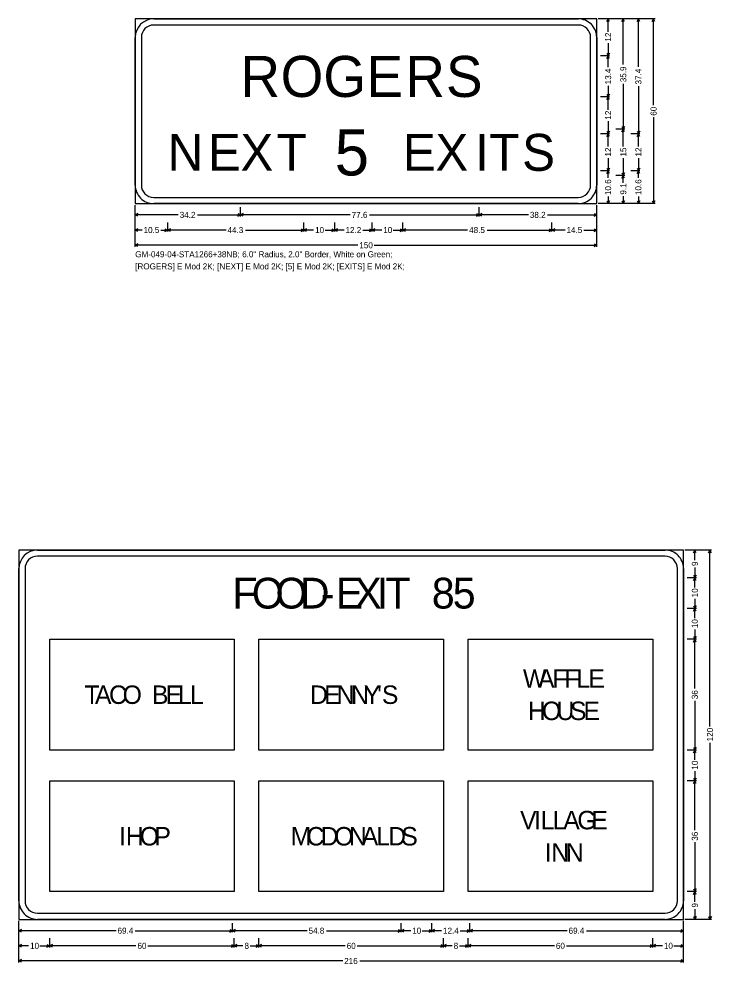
# Model space of a CAD drawing. Extents: x 667331 to 731245, y 738830 to 753817.
# Drawn here: x 728690 to 729096, y 746780 to 747333 of the extents above; entities that cross this region are included whole.
import ezdxf

# ---------------------------------------------------------------- set-up
doc = ezdxf.new("R2010")
doc.units = 0
doc.layers.add('R_SIGN', color=7, linetype='Continuous')

msp = doc.modelspace()

# ---------------------------------------------------------------- linework, layer by layer
at = {"layer": 'R_SIGN'}
for p, q in [((729062.14, 747333.27), (729028.92, 747333.27)), ((729035.56, 747333.27), (729030.25, 747333.27)), ((729033.88, 747331.69), (729034.68, 747333.27)), ((729034.68, 747325.78), (729034.68, 747333.27)), ((729035.47, 747331.69), (729034.68, 747333.27)), ((729044.42, 747333.27), (729039.11, 747333.27)), ((729042.74, 747331.69), (729043.53, 747333.27)), ((729043.53, 747306.63), (729043.53, 747333.27)), ((729044.33, 747331.69), (729043.53, 747333.27)), ((729053.28, 747333.27), (729047.96, 747333.27)), ((729051.6, 747331.69), (729052.39, 747333.27)), ((729052.39, 747305.27), (729052.39, 747333.27)), ((729053.19, 747331.69), (729052.39, 747333.27)), ((729060.46, 747331.69), (729061.25, 747333.27)), ((729061.25, 747282.79), (729061.25, 747333.27)), ((729062.04, 747331.69), (729061.25, 747333.27)), ((729034.68, 747319.11), (729034.68, 747311.61)), ((729033.88, 747313.19), (729034.68, 747311.61)), ((729035.47, 747313.19), (729034.68, 747311.61)), ((729035.56, 747311.61), (729030.25, 747311.61)), ((729033.88, 747310.03), (729034.68, 747311.61)), ((729034.68, 747305.08), (729034.68, 747311.61)), ((729035.47, 747310.03), (729034.68, 747311.61)), ((729043.53, 747295.35), (729043.53, 747268.71)), ((729034.68, 747294.14), (729034.68, 747287.61)), ((729052.39, 747294.01), (729052.39, 747266.01)), ((729035.56, 747287.61), (729030.25, 747287.61)), ((729033.88, 747289.2), (729034.68, 747287.61)), ((729033.88, 747286.03), (729034.68, 747287.61)), ((729035.47, 747289.2), (729034.68, 747287.61)), ((729034.68, 747280.15), (729034.68, 747287.61)), ((729035.47, 747286.03), (729034.68, 747287.61)), ((729034.68, 747273.48), (729034.68, 747266.01)), ((729061.25, 747275.75), (729061.25, 747225.27)), ((729033.88, 747267.6), (729034.68, 747266.01)), ((729035.47, 747267.6), (729034.68, 747266.01)), ((729044.42, 747268.71), (729039.11, 747268.71)), ((729042.74, 747270.3), (729043.53, 747268.71)), ((729042.74, 747267.13), (729043.53, 747268.71)), ((729044.33, 747270.3), (729043.53, 747268.71)), ((729043.53, 747258.56), (729043.53, 747268.71)), ((729044.33, 747267.13), (729043.53, 747268.71)), ((729051.6, 747267.6), (729052.39, 747266.01)), ((729053.19, 747267.6), (729052.39, 747266.01)), ((729035.56, 747266.01), (729030.25, 747266.01)), ((729033.88, 747264.43), (729034.68, 747266.01)), ((729034.68, 747258.55), (729034.68, 747266.01)), ((729035.47, 747264.43), (729034.68, 747266.01)), ((729053.28, 747266.01), (729047.96, 747266.01)), ((729051.6, 747264.43), (729052.39, 747266.01)), ((729052.39, 747258.55), (729052.39, 747266.01)), ((729053.19, 747264.43), (729052.39, 747266.01)), ((729034.68, 747251.88), (729034.68, 747244.41)), ((729043.53, 747251.86), (729043.53, 747241.71)), ((729052.39, 747251.88), (729052.39, 747244.41)), ((729033.88, 747246), (729034.68, 747244.41)), ((729035.47, 747246), (729034.68, 747244.41)), ((729051.6, 747246), (729052.39, 747244.41)), ((729053.19, 747246), (729052.39, 747244.41)), ((729035.56, 747244.41), (729030.25, 747244.41)), ((729035.56, 747244.41), (729030.25, 747244.41)), ((729033.88, 747242.83), (729034.68, 747244.41)), ((729034.68, 747240.35), (729034.68, 747244.41)), ((729035.47, 747242.83), (729034.68, 747244.41)), ((729044.42, 747241.71), (729039.11, 747241.71)), ((729044.42, 747241.71), (729039.11, 747241.71)), ((729042.74, 747243.3), (729043.53, 747241.71)), ((729042.74, 747240.13), (729043.53, 747241.71)), ((729044.33, 747243.3), (729043.53, 747241.71)), ((729043.53, 747237.36), (729043.53, 747241.71)), ((729044.33, 747240.13), (729043.53, 747241.71)), ((729053.28, 747244.41), (729047.96, 747244.41)), ((729053.28, 747244.41), (729047.96, 747244.41)), ((729051.6, 747242.83), (729052.39, 747244.41)), ((729052.39, 747240.35), (729052.39, 747244.41)), ((729053.19, 747242.83), (729052.39, 747244.41)), ((729034.68, 747229.33), (729034.68, 747225.27)), ((729043.53, 747229.62), (729043.53, 747225.27)), ((729052.39, 747229.33), (729052.39, 747225.27)), ((728758.03, 747200.02), (728758.03, 747224.38)), ((729028.03, 747200.02), (729028.03, 747224.38)), ((729062.14, 747225.27), (729028.92, 747225.27)), ((729035.56, 747225.27), (729030.25, 747225.27)), ((729033.88, 747226.85), (729034.68, 747225.27)), ((729035.47, 747226.85), (729034.68, 747225.27)), ((729044.42, 747225.27), (729039.11, 747225.27)), ((729042.74, 747226.85), (729043.53, 747225.27)), ((729044.33, 747226.85), (729043.53, 747225.27)), ((729053.28, 747225.27), (729047.96, 747225.27)), ((729051.6, 747226.85), (729052.39, 747225.27)), ((729053.19, 747226.85), (729052.39, 747225.27)), ((729060.46, 747226.85), (729061.25, 747225.27)), ((729062.04, 747226.85), (729061.25, 747225.27)), ((728758.03, 747217.74), (728758.03, 747223.06)), ((728759.62, 747219.42), (728758.03, 747218.63)), ((728783.19, 747218.63), (728758.03, 747218.63)), ((728759.62, 747217.83), (728758.03, 747218.63)), ((728794.44, 747218.63), (728819.59, 747218.63)), ((728818.01, 747219.42), (728819.59, 747218.63)), ((728818.01, 747217.83), (728819.59, 747218.63)), ((728819.59, 747217.74), (728819.59, 747223.06)), ((728821.18, 747219.42), (728819.59, 747218.63)), ((728883.77, 747218.63), (728819.59, 747218.63)), ((728821.18, 747217.83), (728819.59, 747218.63)), ((728895.1, 747218.63), (728959.27, 747218.63)), ((728957.69, 747219.42), (728959.27, 747218.63)), ((728957.69, 747217.83), (728959.27, 747218.63)), ((728959.27, 747217.74), (728959.27, 747223.06)), ((728959.27, 747217.74), (728959.27, 747223.06)), ((728960.86, 747219.42), (728959.27, 747218.63)), ((728988.03, 747218.63), (728959.27, 747218.63)), ((728960.86, 747217.83), (728959.27, 747218.63)), ((728999.28, 747218.63), (729028.03, 747218.63)), ((729026.45, 747219.42), (729028.03, 747218.63)), ((729026.45, 747217.83), (729028.03, 747218.63)), ((729028.03, 747217.74), (729028.03, 747223.06)), ((728758.03, 747208.88), (728758.03, 747214.2)), ((728777.01, 747208.88), (728777.01, 747214.2)), ((728856.72, 747208.88), (728856.72, 747214.2)), ((728874.72, 747208.88), (728874.72, 747214.2)), ((728896.59, 747208.88), (728896.59, 747214.2)), ((728914.59, 747208.88), (728914.59, 747214.2)), ((729001.85, 747208.88), (729001.85, 747214.2)), ((729001.85, 747208.88), (729001.85, 747214.2)), ((729028.03, 747208.88), (729028.03, 747214.2)), ((728759.62, 747210.56), (728758.03, 747209.77)), ((728762.04, 747209.77), (728758.03, 747209.77)), ((728759.62, 747208.98), (728758.03, 747209.77)), ((728773.01, 747209.77), (728777.01, 747209.77)), ((728775.43, 747210.56), (728777.01, 747209.77)), ((728775.43, 747208.98), (728777.01, 747209.77)), ((728778.6, 747210.56), (728777.01, 747209.77)), ((728811.14, 747209.77), (728777.01, 747209.77)), ((728778.6, 747208.98), (728777.01, 747209.77)), ((728822.59, 747209.77), (728856.72, 747209.77)), ((728855.13, 747210.56), (728856.72, 747209.77)), ((728855.13, 747208.98), (728856.72, 747209.77)), ((728858.3, 747210.56), (728856.72, 747209.77)), ((728862.37, 747209.77), (728856.72, 747209.77)), ((728858.3, 747208.98), (728856.72, 747209.77)), ((728869.06, 747209.77), (728874.72, 747209.77)), ((728873.13, 747210.56), (728874.72, 747209.77)), ((728873.13, 747208.98), (728874.72, 747209.77)), ((728876.3, 747210.56), (728874.72, 747209.77)), ((728880.18, 747209.77), (728874.72, 747209.77)), ((728876.3, 747208.98), (728874.72, 747209.77)), ((728891.12, 747209.77), (728896.59, 747209.77)), ((728895, 747210.56), (728896.59, 747209.77)), ((728895, 747208.98), (728896.59, 747209.77)), ((728898.17, 747210.56), (728896.59, 747209.77)), ((728902.24, 747209.77), (728896.59, 747209.77)), ((728898.17, 747208.98), (728896.59, 747209.77)), ((728908.93, 747209.77), (728914.59, 747209.77)), ((728913, 747210.56), (728914.59, 747209.77)), ((728913, 747208.98), (728914.59, 747209.77)), ((728916.17, 747210.56), (728914.59, 747209.77)), ((728952.49, 747209.77), (728914.59, 747209.77)), ((728916.17, 747208.98), (728914.59, 747209.77)), ((728963.95, 747209.77), (729001.85, 747209.77)), ((729000.27, 747210.56), (729001.85, 747209.77)), ((729000.27, 747208.98), (729001.85, 747209.77)), ((729003.44, 747210.56), (729001.85, 747209.77)), ((729009.46, 747209.77), (729001.85, 747209.77)), ((729003.44, 747208.98), (729001.85, 747209.77)), ((729020.43, 747209.77), (729028.03, 747209.77)), ((729026.45, 747210.56), (729028.03, 747209.77)), ((729026.45, 747208.98), (729028.03, 747209.77)), ((728759.62, 747201.7), (728758.03, 747200.91)), ((729026.45, 747201.7), (729028.03, 747200.91)), ((728888.27, 747200.91), (728758.03, 747200.91)), ((728759.62, 747200.12), (728758.03, 747200.91)), ((728897.8, 747200.91), (729028.03, 747200.91)), ((729026.45, 747200.12), (729028.03, 747200.91)), ((729095.16, 747022.58), (729079.66, 747022.58)), ((729086.31, 747022.58), (729080.99, 747022.58)), ((729084.63, 747021), (729085.42, 747022.58)), ((729085.42, 747016.58), (729085.42, 747022.58)), ((729086.21, 747021), (729085.42, 747022.58)), ((729093.49, 747021), (729094.28, 747022.58)), ((729094.28, 746919.34), (729094.28, 747022.58)), ((729095.07, 747021), (729094.28, 747022.58)), ((729084.63, 747007.96), (729085.42, 747006.38)), ((729085.42, 747012.38), (729085.42, 747006.38)), ((729086.21, 747007.96), (729085.42, 747006.38)), ((729086.31, 747006.38), (729080.99, 747006.38)), ((729084.63, 747004.8), (729085.42, 747006.38)), ((729085.42, 747000.73), (729085.42, 747006.38)), ((729086.21, 747004.8), (729085.42, 747006.38)), ((729085.42, 746994.04), (729085.42, 746988.38)), ((729086.31, 746988.38), (729080.99, 746988.38)), ((729084.63, 746989.96), (729085.42, 746988.38)), ((729084.63, 746986.8), (729085.42, 746988.38)), ((729086.21, 746989.96), (729085.42, 746988.38)), ((729085.42, 746982.73), (729085.42, 746988.38)), ((729086.21, 746986.8), (729085.42, 746988.38)), ((729085.42, 746976.04), (729085.42, 746970.38)), ((728707.98, 746905.58), (728707.98, 746970.38)), ((728707.98, 746970.38), (728815.98, 746970.38)), ((728815.98, 746970.38), (728815.98, 746905.58)), ((728830.38, 746905.58), (728830.38, 746970.38)), ((728830.38, 746970.38), (728938.38, 746970.38)), ((728938.38, 746970.38), (728938.38, 746905.58)), ((728952.78, 746905.58), (728952.78, 746970.38)), ((728952.78, 746970.38), (729060.78, 746970.38)), ((729060.78, 746970.38), (729060.78, 746905.58)), ((729086.31, 746970.38), (729080.99, 746970.38)), ((729084.63, 746971.96), (729085.42, 746970.38)), ((729084.63, 746968.8), (729085.42, 746970.38)), ((729086.21, 746971.96), (729085.42, 746970.38)), ((729085.42, 746941.51), (729085.42, 746970.38)), ((729086.21, 746968.8), (729085.42, 746970.38)), ((729085.42, 746934.45), (729085.42, 746905.58)), ((729094.28, 746909.82), (729094.28, 746806.58)), ((728815.98, 746905.58), (728707.98, 746905.58)), ((728938.38, 746905.58), (728830.38, 746905.58)), ((729060.78, 746905.58), (728952.78, 746905.58)), ((729086.31, 746905.58), (729080.99, 746905.58)), ((729084.63, 746907.16), (729085.42, 746905.58)), ((729084.63, 746904), (729085.42, 746905.58)), ((729086.21, 746907.16), (729085.42, 746905.58)), ((729085.42, 746899.93), (729085.42, 746905.58)), ((729086.21, 746904), (729085.42, 746905.58)), ((729085.42, 746893.24), (729085.42, 746887.58)), ((728707.98, 746822.78), (728707.98, 746887.58)), ((728707.98, 746887.58), (728815.98, 746887.58)), ((728815.98, 746887.58), (728815.98, 746822.78)), ((728830.38, 746822.78), (728830.38, 746887.58)), ((728830.38, 746887.58), (728938.38, 746887.58)), ((728938.38, 746887.58), (728938.38, 746822.78)), ((728952.78, 746822.78), (728952.78, 746887.58)), ((728952.78, 746887.58), (729060.78, 746887.58)), ((729060.78, 746887.58), (729060.78, 746822.78)), ((729086.31, 746887.58), (729080.99, 746887.58)), ((729084.63, 746889.16), (729085.42, 746887.58)), ((729084.63, 746886), (729085.42, 746887.58)), ((729086.21, 746889.16), (729085.42, 746887.58)), ((729085.42, 746858.71), (729085.42, 746887.58)), ((729086.21, 746886), (729085.42, 746887.58)), ((729085.42, 746851.65), (729085.42, 746822.78)), ((728815.98, 746822.78), (728707.98, 746822.78)), ((728938.38, 746822.78), (728830.38, 746822.78)), ((729060.78, 746822.78), (728952.78, 746822.78)), ((729086.31, 746822.78), (729080.99, 746822.78)), ((729086.31, 746822.78), (729080.99, 746822.78)), ((729084.63, 746824.36), (729085.42, 746822.78)), ((729084.63, 746821.2), (729085.42, 746822.78)), ((729086.21, 746824.36), (729085.42, 746822.78)), ((729085.42, 746816.78), (729085.42, 746822.78)), ((729086.21, 746821.2), (729085.42, 746822.78)), ((729085.42, 746812.58), (729085.42, 746806.58)), ((728689.98, 746781.33), (728689.98, 746805.7)), ((728689.98, 746799.05), (728689.98, 746804.37)), ((728814.9, 746799.05), (728814.9, 746804.37)), ((728913.54, 746799.05), (728913.54, 746804.37)), ((728931.54, 746799.05), (728931.54, 746804.37)), ((728953.86, 746799.05), (728953.86, 746804.37)), ((728953.86, 746799.05), (728953.86, 746804.37)), ((729078.78, 746781.33), (729078.78, 746805.7)), ((729078.78, 746799.05), (729078.78, 746804.37)), ((729095.16, 746806.58), (729079.66, 746806.58)), ((729086.31, 746806.58), (729080.99, 746806.58)), ((729084.63, 746808.16), (729085.42, 746806.58)), ((729086.21, 746808.16), (729085.42, 746806.58)), ((729093.49, 746808.16), (729094.28, 746806.58)), ((729095.07, 746808.16), (729094.28, 746806.58)), ((728691.56, 746800.73), (728689.98, 746799.94)), ((728746.79, 746799.94), (728689.98, 746799.94)), ((728691.56, 746799.15), (728689.98, 746799.94)), ((728758.08, 746799.94), (728814.9, 746799.94)), ((728813.31, 746800.73), (728814.9, 746799.94)), ((728813.31, 746799.15), (728814.9, 746799.94)), ((728816.48, 746800.73), (728814.9, 746799.94)), ((728858.56, 746799.94), (728814.9, 746799.94)), ((728816.48, 746799.15), (728814.9, 746799.94)), ((728869.87, 746799.94), (728913.54, 746799.94)), ((728911.95, 746800.73), (728913.54, 746799.94)), ((728911.95, 746799.15), (728913.54, 746799.94)), ((728915.12, 746800.73), (728913.54, 746799.94)), ((728919.19, 746799.94), (728913.54, 746799.94)), ((728915.12, 746799.15), (728913.54, 746799.94)), ((728925.88, 746799.94), (728931.54, 746799.94)), ((728929.95, 746800.73), (728931.54, 746799.94)), ((728929.95, 746799.15), (728931.54, 746799.94)), ((728933.12, 746800.73), (728931.54, 746799.94)), ((728937.23, 746799.94), (728931.54, 746799.94)), ((728933.12, 746799.15), (728931.54, 746799.94)), ((728948.17, 746799.94), (728953.86, 746799.94)), ((728952.27, 746800.73), (728953.86, 746799.94)), ((728952.27, 746799.15), (728953.86, 746799.94)), ((728955.44, 746800.73), (728953.86, 746799.94)), ((729010.67, 746799.94), (728953.86, 746799.94)), ((728955.44, 746799.15), (728953.86, 746799.94)), ((729021.96, 746799.94), (729078.78, 746799.94)), ((729077.19, 746800.73), (729078.78, 746799.94)), ((729077.19, 746799.15), (729078.78, 746799.94)), ((728689.98, 746790.19), (728689.98, 746795.51)), ((728707.98, 746790.19), (728707.98, 746795.51)), ((728815.98, 746790.19), (728815.98, 746795.51)), ((728830.38, 746790.19), (728830.38, 746795.51)), ((728938.38, 746790.19), (728938.38, 746795.51)), ((728952.78, 746790.19), (728952.78, 746795.51)), ((729060.78, 746790.19), (729060.78, 746795.51)), ((729060.78, 746790.19), (729060.78, 746795.51)), ((729078.78, 746790.19), (729078.78, 746795.51)), ((728691.56, 746791.87), (728689.98, 746791.08)), ((728695.63, 746791.08), (728689.98, 746791.08)), ((728691.56, 746790.29), (728689.98, 746791.08)), ((728702.32, 746791.08), (728707.98, 746791.08)), ((728706.39, 746791.87), (728707.98, 746791.08)), ((728706.39, 746790.29), (728707.98, 746791.08)), ((728709.56, 746791.87), (728707.98, 746791.08)), ((728758.46, 746791.08), (728707.98, 746791.08)), ((728709.56, 746790.29), (728707.98, 746791.08)), ((728765.5, 746791.08), (728815.98, 746791.08)), ((728814.39, 746791.87), (728815.98, 746791.08)), ((728814.39, 746790.29), (728815.98, 746791.08)), ((728817.56, 746791.87), (728815.98, 746791.08)), ((728821.07, 746791.08), (728815.98, 746791.08)), ((728817.56, 746790.29), (728815.98, 746791.08)), ((728825.29, 746791.08), (728830.38, 746791.08)), ((728828.79, 746791.87), (728830.38, 746791.08)), ((728828.79, 746790.29), (728830.38, 746791.08)), ((728831.96, 746791.87), (728830.38, 746791.08)), ((728880.86, 746791.08), (728830.38, 746791.08)), ((728831.96, 746790.29), (728830.38, 746791.08)), ((728887.9, 746791.08), (728938.38, 746791.08)), ((728936.79, 746791.87), (728938.38, 746791.08)), ((728936.79, 746790.29), (728938.38, 746791.08)), ((728939.96, 746791.87), (728938.38, 746791.08)), ((728943.47, 746791.08), (728938.38, 746791.08)), ((728939.96, 746790.29), (728938.38, 746791.08)), ((728947.69, 746791.08), (728952.78, 746791.08)), ((728951.19, 746791.87), (728952.78, 746791.08)), ((728951.19, 746790.29), (728952.78, 746791.08)), ((728954.36, 746791.87), (728952.78, 746791.08)), ((729003.26, 746791.08), (728952.78, 746791.08)), ((728954.36, 746790.29), (728952.78, 746791.08)), ((729010.3, 746791.08), (729060.78, 746791.08)), ((729059.19, 746791.87), (729060.78, 746791.08)), ((729059.19, 746790.29), (729060.78, 746791.08)), ((729062.36, 746791.87), (729060.78, 746791.08)), ((729066.43, 746791.08), (729060.78, 746791.08)), ((729062.36, 746790.29), (729060.78, 746791.08)), ((729073.12, 746791.08), (729078.78, 746791.08)), ((729077.19, 746791.87), (729078.78, 746791.08)), ((729077.19, 746790.29), (729078.78, 746791.08)), ((728691.56, 746783.01), (728689.98, 746782.22)), ((728879.39, 746782.22), (728689.98, 746782.22)), ((728691.56, 746781.43), (728689.98, 746782.22)), ((728889.36, 746782.22), (729078.78, 746782.22)), ((729077.19, 746783.01), (729078.78, 746782.22)), ((729077.19, 746781.43), (729078.78, 746782.22))]:
    msp.add_line(p, q, dxfattribs=at)
for points in [[(728758.03, 747225.27), (729028.03, 747225.27), (729028.03, 747333.27), (728758.03, 747333.27), (728758.03, 747225.27), (728758.03, 747225.27)], [(728768.83, 747333.27), (729017.23, 747333.27)], [(729017.23, 747329.67), (728768.83, 747329.67)], [(728758.03, 747236.07), (728758.03, 747322.47)], [(728761.63, 747322.47), (728761.63, 747236.07)], [(729024.43, 747236.07), (729024.43, 747322.47)], [(729028.03, 747322.47), (729028.03, 747236.07)], [(728768.83, 747228.87), (729017.23, 747228.87)], [(729017.23, 747225.27), (728768.83, 747225.27)], [(728689.98, 746806.58), (729078.78, 746806.58), (729078.78, 747022.58), (728689.98, 747022.58), (728689.98, 746806.58), (728689.98, 746806.58)], [(728700.78, 747022.58), (729067.98, 747022.58)], [(729067.98, 747018.98), (728700.78, 747018.98)], [(728689.98, 746817.38), (728689.98, 747011.78)], [(728693.58, 747011.78), (728693.58, 746817.38)], [(729075.18, 746817.38), (729075.18, 747011.78)], [(729078.78, 747011.78), (729078.78, 746817.38)], [(728700.78, 746810.18), (729067.98, 746810.18)], [(729067.98, 746806.58), (728700.78, 746806.58)]]:
    msp.add_lwpolyline(points, dxfattribs=at)
for centre, radius, start, end in [((728768.83, 747322.47), 10.8, 90.0002, 179.9998), ((728768.83, 747322.47), 7.2, 90.0002, 179.9998), ((729017.23, 747322.47), 10.8, 0, 90.0002), ((729017.23, 747322.47), 7.2, 0, 90.0002), ((728768.83, 747236.07), 10.8, 179.9998, 270.0001), ((728768.83, 747236.07), 7.2, 179.9998, 270.0001), ((729017.23, 747236.07), 10.8, 270.0001, 0.0003), ((729017.23, 747236.07), 7.2, 270.0001, 0.0003), ((728700.78, 747011.78), 10.8, 90.0002, 179.9998), ((728700.78, 747011.78), 7.2, 90.0002, 179.9998), ((729067.98, 747011.78), 10.8, 0, 90.0002), ((729067.98, 747011.78), 7.2, 0, 90.0002), ((728700.78, 746817.38), 10.8, 179.9998, 270.0001), ((728700.78, 746817.38), 7.2, 179.9998, 270.0001), ((729067.98, 746817.38), 10.8, 270.0001, 0.0003), ((729067.98, 746817.38), 7.2, 270.0001, 0.0003)]:
    msp.add_arc(centre, radius, start, end, dxfattribs=at)

# ---------------------------------------------------------------- texts
for s, height, p in [('12', 3.543, (729036.45, 747319.99)), ('13.4', 3.543, (729036.45, 747295.03)), ('35.9', 3.543, (729045.31, 747296.23)), ('37.4', 3.543, (729054.17, 747294.9)), ('12', 3.543, (729036.45, 747274.36)), ('60', 3.543, (729063.02, 747276.64)), ('12', 3.543, (729036.45, 747252.76)), ('15', 3.543, (729045.31, 747252.74)), ('12', 3.543, (729054.17, 747252.76)), ('10.6', 3.543, (729036.45, 747230.22)), ('9.1', 3.543, (729045.31, 747230.5)), ('10.6', 3.543, (729054.17, 747230.22)), ('9', 3.54, (729087.19, 747013.27)), ('10', 3.543, (729087.19, 746994.92)), ('10', 3.543, (729087.19, 746976.92)), ('36', 3.543, (729087.19, 746935.34)), ('120', 3.543, (729096.05, 746910.7)), ('10', 3.543, (729087.19, 746894.12)), ('36', 3.543, (729087.19, 746852.54)), ('9', 3.54, (729087.19, 746813.47))]:
    msp.add_text(s, height=height, rotation=90.0002, dxfattribs=at).set_placement(p)
for s, height, p in [('O', 24, (728843.11, 747287.61)), ('G', 24, (728868.07, 747287.61)), ('S', 24, (728939.83, 747287.61)), ('R', 24, (728819.59, 747287.61)), ('E', 24, (728893.27, 747287.61)), ('R', 24, (728916.07, 747287.61)), ('5', 27, (728874.72, 747241.71)), ('N', 21.6, (728777.01, 747244.41)), ('E', 21.6, (728800.56, 747244.41)), ('X', 21.6, (728819.57, 747244.41)), ('T', 21.6, (728840.73, 747244.41)), ('E', 21.6, (728914.59, 747244.41)), ('X', 21.6, (728933.6, 747244.41)), ('I', 21.6, (728956.92, 747244.41)), ('T', 21.6, (728965.13, 747244.41)), ('S', 21.6, (728984.36, 747244.41)), ('34.2', 3.543, (728784.07, 747216.86)), ('77.6', 3.543, (728884.66, 747216.86)), ('38.2', 3.543, (728988.91, 747216.86)), ('10.5', 3.543, (728762.92, 747208)), ('44.3', 3.543, (728812.02, 747208)), ('10', 3.543, (728863.26, 747208)), ('12.2', 3.543, (728881.07, 747208)), ('10', 3.543, (728903.13, 747208)), ('48.5', 3.543, (728953.38, 747208)), ('14.5', 3.543, (729010.34, 747208)), ('150', 3.543, (728889.16, 747199.14)), ('GM-049-04-STA1266+38NB; 6.0" Radius, 2.0" Border, White on Green; ', 3.5433, (728758.03, 747193.82)), ('[ROGERS] E Mod 2K; [NEXT] E Mod 2K; [5] E Mod 2K; [EXITS] E Mod 2K; ', 3.5433, (728758.03, 747186.74)), ('F', 18, (728814.9, 746988.38)), ('O', 18, (728826.24, 746988.38)), ('O', 18, (728840.1, 746988.38)), ('D', 18, (728854.32, 746988.38)), ('E', 18, (728875.38, 746988.38)), ('X', 18, (728886.18, 746988.38)), ('I', 18, (728899.32, 746988.38)), ('T', 18, (728904.36, 746988.38)), ('8', 18, (728931.54, 746988.38)), ('5', 18, (728943.78, 746988.38)), ('-', 18, (728866.56, 746988.38)), ('W', 10.8, (728984.85, 746942.03)), ('A', 10.8, (728993.71, 746942.03)), ('F', 10.8, (729002.13, 746942.03)), ('F', 10.8, (729009.15, 746942.03)), ('L', 10.8, (729016.17, 746942.03)), ('E', 10.8, (729023.19, 746942.03)), ('T', 10.8, (728728.34, 746932.58)), ('A', 10.8, (728734.49, 746932.58)), ('C', 10.8, (728742.7, 746932.58)), ('O', 10.8, (728750.69, 746932.58)), ('B', 10.8, (728767.86, 746932.58)), ('E', 10.8, (728775.75, 746932.58)), ('L', 10.8, (728783.09, 746932.58)), ('L', 10.8, (728790.11, 746932.58)), ('D', 10.8, (728860.35, 746932.58)), ('E', 10.8, (728868.56, 746932.58)), ('N', 10.8, (728875.9, 746932.58)), ('N', 10.8, (728884.32, 746932.58)), ('Y', 10.8, (728891.88, 746932.58)), ("'", 10.8, (728899.55, 746932.58)), ('S', 10.8, (728902.36, 746932.58)), ('H', 10.8, (728987.77, 746923.13)), ('O', 10.8, (728995.98, 746923.13)), ('U', 10.8, (729004.51, 746923.13)), ('S', 10.8, (729012.39, 746923.13)), ('E', 10.8, (729020.28, 746923.13)), ('V', 10.8, (728983.18, 746859.23)), ('I', 10.8, (728991.39, 746859.23)), ('L', 10.8, (728995.28, 746859.23)), ('L', 10.8, (729002.3, 746859.23)), ('A', 10.8, (729008.45, 746859.23)), ('G', 10.8, (729016.66, 746859.23)), ('E', 10.8, (729024.87, 746859.23)), ('I', 10.8, (728748.64, 746849.78)), ('H', 10.8, (728752.53, 746849.78)), ('O', 10.8, (728760.74, 746849.78)), ('P', 10.8, (728769.27, 746849.78)), ('M', 10.8, (728849.01, 746849.78)), ('C', 10.8, (728858.3, 746849.78)), ('D', 10.8, (728866.5, 746849.78)), ('O', 10.8, (728874.5, 746849.78)), ('N', 10.8, (728883.03, 746849.78)), ('A', 10.8, (728890.59, 746849.78)), ('L', 10.8, (728899.01, 746849.78)), ('D', 10.8, (728906.03, 746849.78)), ('S', 10.8, (728913.7, 746849.78)), ('I', 10.8, (728997.6, 746840.33)), ('N', 10.8, (729001.49, 746840.33)), ('N', 10.8, (729009.91, 746840.33)), ('69.4', 3.543, (728747.68, 746798.17)), ('54.8', 3.543, (728859.45, 746798.17)), ('10', 3.543, (728920.08, 746798.17)), ('12.4', 3.543, (728938.11, 746798.17)), ('69.4', 3.543, (729011.56, 746798.17)), ('10', 3.543, (728696.52, 746789.31)), ('60', 3.543, (728759.34, 746789.31)), ('8', 3.54, (728821.95, 746789.31)), ('60', 3.543, (728881.74, 746789.31)), ('8', 3.54, (728944.35, 746789.31)), ('60', 3.543, (729004.14, 746789.31)), ('10', 3.543, (729067.32, 746789.31)), ('216', 3.543, (728880.28, 746780.45))]:
    msp.add_text(s, height=height, dxfattribs=at).set_placement(p)

doc.saveas('drawing.dxf')
